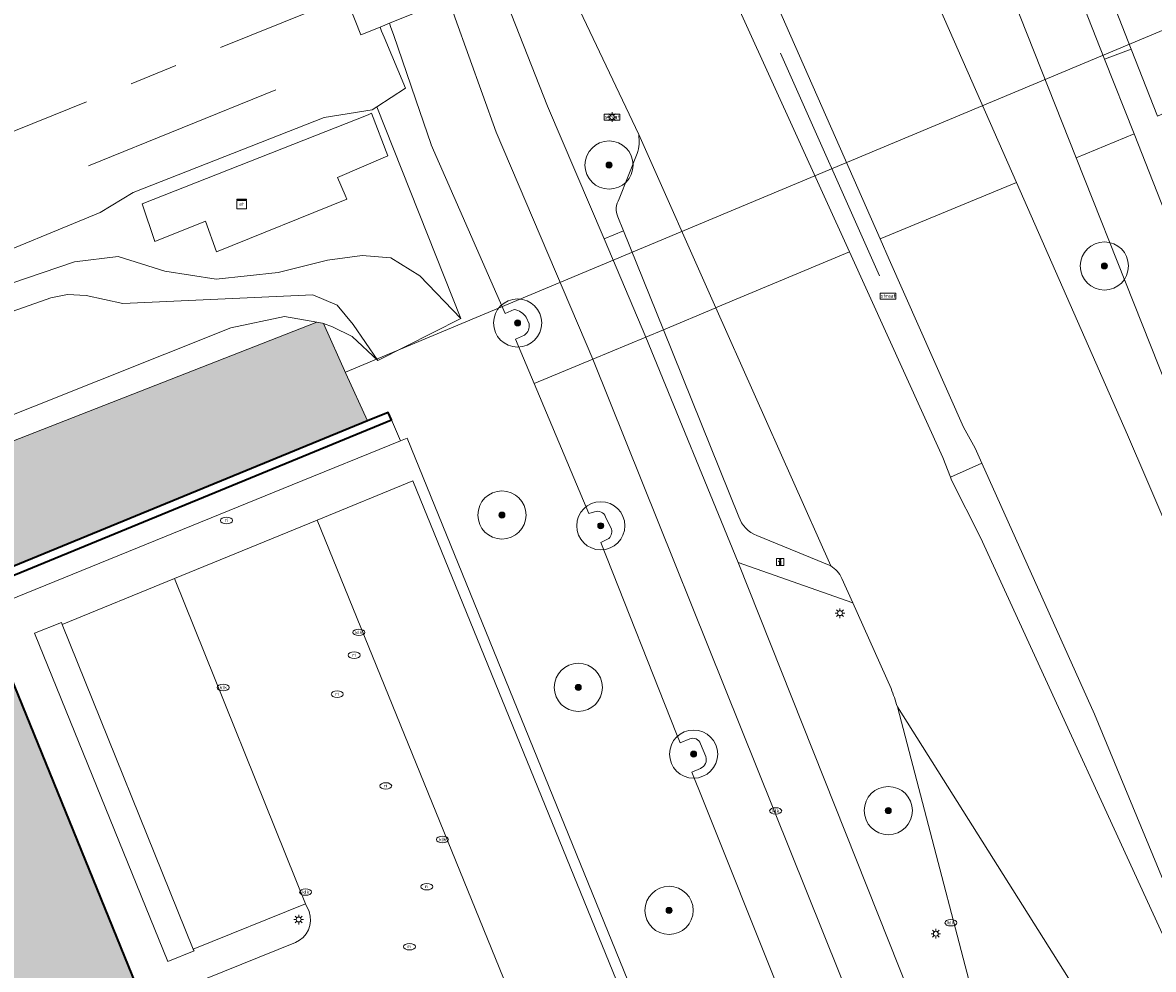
# Model space of a CAD drawing. Header units: metres. Extents: x 125349 to 128236, y 501602 to 503797.
# Tile 335 of 656: x 126404 to 126451, y 502631 to 502670. Entities that reach past the tile are written whole.
import ezdxf
from ezdxf.enums import TextEntityAlignment as Align

# ---------------------------------------------------------------- set-up
doc = ezdxf.new("R2010")
doc.units = ezdxf.units.M
doc.linetypes.add('AM-AS-SO', pattern=[16, 10, -2, 2, -2])
doc.layers.get('0').update_dxf_attribs({"linetype": 'CONTINUOUS'})
for name, color, linetype, lineweight in [('B-WE-AM-AS_SPOOR_TREIN-G', 10, 'AM-AS-SO', 18), ('B-WE-GK-KADEMUUR-GV', 150, 'CONTINUOUS', 35), ('B-WE-GR-BEPLANTING_CULTUUR_BODEMBEDEKKER-GV', 90, 'CONTINUOUS', 18), ('B-WE-GR-BEPLANTING_CULTUUR_HEESTERS-GV', 90, 'CONTINUOUS', 18), ('B-WE-GR-BOOM-S-500', 90, 'CONTINUOUS', 18), ('B-WE-GR-GROENVOORZIENING-GV', 80, 'CONTINUOUS', 18), ('B-WE-GR-RIET-GV', 120, 'CONTINUOUS', 13), ('B-WE-IE-MEUBILAIR-S', 7, 'CONTINUOUS', 18), ('B-WE-IE-TERREINAFSCHEIDING_KUNSTMATIG_HEKWERK-G', 20, 'IE-TERREINAFSCHEIDING_KUNSTMATIG-SO', 18), ('B-WE-KW-KUNSTWERK_DUIKER-G', 170, 'CONTINUOUS', 18), ('B-WE-OG-BEBOUWING-GV', 7, 'CONTINUOUS', 35), ('B-WE-OG-TERREIN_OEVER-GV', 7, 'CONTINUOUS', 18), ('B-WE-OG-WATER-GV', 130, 'CONTINUOUS', 18), ('B-WE-VH-GESLOTENVERHARDING-GV', 10, 'CONTINUOUS', 18), ('B-WE-VH-GESLOTENVERHARDING_ASFALT-GV', 10, 'CONTINUOUS', 18), ('B-WE-VH-HALFVERHARDING-GV', 130, 'CONTINUOUS', 18), ('B-WE-VH-OPENVERHARDING-GV', 90, 'CONTINUOUS', 18), ('B-WE-VH-OPENVERHARDING_BETONSTRAATSTEEN-GV', 90, 'CONTINUOUS', 18)]:
    doc.layers.add(name, color=color, linetype=linetype, lineweight=lineweight)
doc.layers.add('B-WE-OG-BEBOUWING-V', color=7, linetype='CONTINUOUS', lineweight=18, true_color=0xcc646e)
doc.layers.add('B-WE-OG-WATER-V', color=7, linetype='CONTINUOUS', lineweight=18, true_color=0xbee8ff)
doc.styles.add('NLCS-ISO', font='NLCS-ISO.ttf')
doc.linetypes.add('IE-TERREINAFSCHEIDING_KUNSTMATIG-SO', pattern='A,4,[82,NLCS.SHX,S=0.75,R=90,X=0,Y=0],4,-2', length=10)

# ---------------------------------------------------------------- blocks, each defined once
blk = doc.blocks.new('SIE-MEUBILAIR_BORD_STRAATNAAM-SO')
blk.add_lwpolyline([(-1.62, -0.62), (1.62, -0.62), (1.62, 0.62), (-1.62, 0.62)], close=True)
at = {"style": 'NLCS-ISO'}
blk.add_text('straat', height=0.75, dxfattribs=at).set_placement((0, 0.08), align=Align.MIDDLE_CENTER)
blk = doc.blocks.new('SIE-MEUBILAIR_BORD_INFORMATIE-SO')
h = blk.add_hatch(color=256)
h.dxf.hatch_style = 1
h.paths.add_polyline_path([(0.13, 0.2), (-0.33, 0.2), (-0.33, 0.08), (-0.13, 0.08), (-0.13, -0.65), (0.13, -0.65)])
h = blk.add_hatch(color=256)
h.dxf.hatch_style = 1
edge = h.paths.add_edge_path()
edge.add_arc((0, 0.5), 0.149, 0, 360)
for points in [[(-0.75, -0.75), (0.75, -0.75), (0.75, 0.75), (-0.75, 0.75)], [(0.13, 0.2), (-0.33, 0.2), (-0.33, 0.08), (-0.13, 0.08), (-0.13, -0.65), (0.13, -0.65)]]:
    blk.add_lwpolyline(points, close=True)
blk.add_circle((0, 0.5), 0.149)
blk = doc.blocks.new('SIE-MEUBILAIR_KAST_ELEKTRA-SO')
for points in [[(-1, 1), (1, 1), (1, 0.84), (-1, 0.84)], [(-1, 0.76), (1, 0.76), (1, -1), (-1, -1)]]:
    blk.add_lwpolyline(points, close=True)
at = {"style": 'NLCS-ISO'}
blk.add_text('et', height=0.75, dxfattribs=at).set_placement((0, 0), align=Align.MIDDLE_CENTER)
blk = doc.blocks.new('SIE-MEUBILAIR_PAAL_LICHTMAST-SO')
for points in [[(-0.62, 0), (-1, 0)], [(-0.71, 0.71), (-0.44, 0.44)], [(0, 1), (0, 0.62)], [(0.44, 0.44), (0.71, 0.71)], [(1, 0), (0.62, 0)], [(-0.71, -0.71), (-0.44, -0.44)], [(0, -0.62), (0, -1)], [(0.44, -0.44), (0.71, -0.71)]]:
    blk.add_lwpolyline(points)
blk.add_circle((0, 0), 0.5)
blk = doc.blocks.new('SIE-MEUBILAIR_PUT_RIOOLPUT-SO')
blk.add_ellipse((0, 0), major_axis=(1.25, 0), ratio=0.54)
at = {"style": 'NLCS-ISO'}
blk.add_text('ri', height=0.75, dxfattribs=at).set_placement((-0.04, 0.07), align=Align.MIDDLE_CENTER)
blk = doc.blocks.new('SIE-MEUBILAIR_PUT_KOLK-SO')
blk.add_ellipse((0, 0), major_axis=(1.25, 0), ratio=0.54)
at = {"style": 'NLCS-ISO'}
blk.add_text('klk', height=0.75, dxfattribs=at).set_placement((0.03, 0), align=Align.MIDDLE_CENTER)
blk = doc.blocks.new('SGR-BOOM_01-SO')
at = {"linetype": 'ByBlock', "lineweight": 18}
h = blk.add_hatch(color=0, dxfattribs=at)
h.dxf.hatch_style = 1
edge = h.paths.add_edge_path()
edge.add_arc((0, 0), 0.25, 0, 360)
at = {"color": 0, "linetype": 'ByBlock', "lineweight": 18}
for radius in [2, 0.25]:
    blk.add_circle((0, 0), radius, dxfattribs=at)

msp = doc.modelspace()

# ---------------------------------------------------------------- hatches: boundary and pattern name
at = {"layer": 'B-WE-OG-BEBOUWING-V'}
msp.add_hatch(color=256, dxfattribs=at).paths.add_polyline_path([(126394.998, 502542.774), (126417.794, 502552.05), (126422.851, 502554.108), (126418.425, 502564.984), (126416.917, 502564.371), (126415.63, 502567.534), (126417.128, 502568.135), (126408.196, 502590.044), (126406.798, 502589.474), (126403.461, 502597.705), (126404.862, 502598.262), (126403.756, 502601.021), (126402.35, 502600.457), (126391.351, 502627.513), (126392.796, 502628.1), (126393.934, 502625.277), (126396.148, 502626.186), (126394.99, 502629.007), (126396.286, 502629.539), (126397.984, 502625.355), (126399.477, 502625.934), (126398.753, 502627.798), (126402.253, 502629.157), (126402.937, 502627.363), (126404.637, 502628.046), (126409.121, 502629.849), (126403.398, 502643.899), (126386.882, 502637.17), (126386.129, 502636.864), (126385.807, 502636.732), (126376.52, 502632.949), (126395.961, 502585.067), (126394.173, 502584.341), (126394.4, 502583.782), (126402.728, 502563.262), (126402.543, 502563.187), (126376.67, 502552.639), (126374.807, 502551.88), (126366.626, 502571.948), (126368.478, 502572.699), (126368.266, 502573.175), (126354.222, 502567.484), (126354.347, 502567.168), (126354.418, 502566.988), (126356.27, 502567.741), (126361.52, 502554.817), (126359.667, 502554.065), (126362.643, 502546.738), (126365.63, 502547.954), (126367.175, 502544.151), (126364.192, 502542.94), (126368.619, 502532.039), (126368.725, 502532.082), (126372.87, 502533.769), (126382.143, 502537.542), (126389.531, 502540.549)])
at = {"layer": 'B-WE-OG-WATER-V'}
h = msp.add_hatch(color=256, dxfattribs=at)
edge = h.paths.add_edge_path()
edge.add_line((126100.626, 502458.034), (126101.673, 502458.497))
edge.add_line((126101.673, 502458.497), (126117.053, 502465.524))
edge.add_line((126117.053, 502465.524), (126138.98, 502475.269))
edge.add_line((126138.98, 502475.269), (126141.015, 502475.837))
edge.add_line((126141.015, 502475.837), (126143.434, 502476.403))
edge.add_line((126143.434, 502476.403), (126143.356, 502476.693))
edge.add_line((126143.356, 502476.693), (126143.652, 502476.78))
edge.add_line((126143.652, 502476.78), (126149.498, 502478.495))
edge.add_line((126149.498, 502478.495), (126149.819, 502478.589))
edge.add_line((126149.819, 502478.589), (126149.866, 502478.453))
edge.add_line((126149.866, 502478.453), (126150.796, 502478.751))
edge.add_line((126150.796, 502478.751), (126152.849, 502479.534))
edge.add_line((126152.849, 502479.534), (126153.781, 502479.858))
edge.add_line((126153.781, 502479.858), (126154.095, 502479.967))
edge.add_line((126154.095, 502479.967), (126158.722, 502481.597))
edge.add_line((126158.722, 502481.597), (126158.864, 502481.648))
edge.add_line((126158.864, 502481.648), (126161.531, 502482.602))
edge.add_line((126161.531, 502482.602), (126162.785, 502483.05))
edge.add_line((126162.785, 502483.05), (126163.245, 502483.21))
edge.add_line((126163.245, 502483.21), (126166.359, 502484.288))
edge.add_line((126166.359, 502484.288), (126185.523, 502490.926))
edge.add_line((126185.523, 502490.926), (126188.879, 502492.118))
edge.add_line((126188.879, 502492.118), (126202.057, 502496.645))
edge.add_line((126202.057, 502496.645), (126212.065, 502500))
edge.add_line((126212.065, 502500), (126214.633, 502500.861))
edge.add_line((126214.633, 502500.861), (126228.832, 502505.757))
edge.add_line((126228.832, 502505.757), (126238.365, 502509.044))
edge.add_line((126238.365, 502509.044), (126239.315, 502510.343))
edge.add_arc((126281.154, 502475.747), 54.29, 116.0449, 140.4134, ccw=False)
edge.add_arc((126277.86, 502482.807), 46.501, 107.0121, 116.2172, ccw=False)
edge.add_line((126264.255, 502527.273), (126264.172, 502527.455))
edge.add_line((126264.172, 502527.455), (126264.305, 502527.557))
edge.add_line((126264.305, 502527.557), (126264.422, 502527.648))
edge.add_line((126264.422, 502527.648), (126269.254, 502531.365))
edge.add_line((126269.254, 502531.365), (126269.365, 502531.451))
edge.add_line((126269.365, 502531.451), (126269.484, 502531.543))
edge.add_line((126269.484, 502531.543), (126269.63, 502531.354))
edge.add_line((126269.63, 502531.354), (126271.951, 502532.276))
edge.add_arc((126294.237, 502641.761), 111.73, 258.49446, 270.55081)
edge.add_line((126295.311, 502530.036), (126295.777, 502530))
edge.add_line((126295.777, 502530), (126299.541, 502530.165))
edge.add_line((126299.541, 502530.165), (126300.369, 502535.734))
edge.add_line((126300.369, 502535.734), (126316.21, 502533.396))
edge.add_line((126316.21, 502533.396), (126316.094, 502532.635))
edge.add_line((126316.094, 502532.635), (126331.743, 502534.528))
edge.add_line((126331.743, 502534.528), (126333.028, 502534.876))
edge.add_line((126333.028, 502534.876), (126333.483, 502536.792))
edge.add_line((126333.483, 502536.792), (126334.815, 502549.24))
edge.add_line((126334.815, 502549.24), (126335.946, 502559.802))
edge.add_line((126335.946, 502559.802), (126337.217, 502560.74))
edge.add_line((126337.217, 502560.74), (126337.386, 502560.83))
edge.add_line((126337.386, 502560.83), (126337.485, 502560.884))
edge.add_line((126337.485, 502560.884), (126338.924, 502561.656))
edge.add_line((126338.924, 502561.656), (126339.027, 502561.71))
edge.add_line((126339.027, 502561.71), (126339.208, 502561.808))
edge.add_line((126339.208, 502561.808), (126352.056, 502566.32))
edge.add_line((126352.056, 502566.32), (126354.347, 502567.168))
edge.add_line((126354.347, 502567.168), (126354.222, 502567.484))
edge.add_line((126354.222, 502567.484), (126368.266, 502573.175))
edge.add_line((126368.266, 502573.175), (126394.4, 502583.782))
edge.add_line((126394.4, 502583.782), (126394.173, 502584.341))
edge.add_line((126394.173, 502584.341), (126395.961, 502585.067))
edge.add_line((126395.961, 502585.067), (126376.52, 502632.949))
edge.add_line((126376.52, 502632.949), (126385.807, 502636.732))
edge.add_line((126385.807, 502636.732), (126384.753, 502639.335))
edge.add_line((126384.753, 502639.335), (126418.715, 502653.289))
edge.add_line((126418.715, 502653.289), (126417.819, 502655.263))
edge.add_line((126417.819, 502655.263), (126416.881, 502657.329))
edge.add_line((126416.881, 502657.329), (126416.842, 502657.343))
edge.add_line((126416.842, 502657.343), (126416.616, 502657.384))
edge.add_line((126416.616, 502657.384), (126400.435, 502651.059))
edge.add_line((126400.435, 502651.059), (126379.606, 502641.638))
edge.add_line((126379.606, 502641.638), (126350.184, 502629.439))
edge.add_line((126350.184, 502629.439), (126310.665, 502614.445))
edge.add_arc((126305.809, 502625.154), 11.759, 256.3407, 294.3919, ccw=False)
edge.add_arc((126305.876, 502624.888), 11.517, 224.1779, 255.7008, ccw=False)
edge.add_line((126297.617, 502616.862), (126296.337, 502617.758))
edge.add_line((126296.337, 502617.758), (126296.085, 502618.439))
edge.add_line((126296.085, 502618.439), (126292.388, 502628.442))
edge.add_line((126292.388, 502628.442), (126292.07, 502628.438))
edge.add_line((126292.07, 502628.438), (126287.267, 502626.404))
edge.add_line((126287.267, 502626.404), (126290.222, 502619.065))
edge.add_line((126290.222, 502619.065), (126291.27, 502616.451))
edge.add_line((126291.27, 502616.451), (126291.53, 502615.803))
edge.add_line((126291.53, 502615.803), (126291.672, 502614.422))
edge.add_line((126291.672, 502614.422), (126291.921, 502611.313))
edge.add_arc((126287.26, 502610.611), 4.714, -14.5658, 8.5593, ccw=False)
edge.add_arc((126287.313, 502610.592), 4.657, 333.4712, 345.4992, ccw=False)
edge.add_line((126291.48, 502608.512), (126291.286, 502608.159))
edge.add_line((126291.286, 502608.159), (126291.063, 502607.824))
edge.add_line((126291.063, 502607.824), (126290.814, 502607.507))
edge.add_line((126290.814, 502607.507), (126290.539, 502607.213))
edge.add_line((126290.539, 502607.213), (126290.241, 502606.942))
edge.add_line((126290.241, 502606.942), (126289.921, 502606.697))
edge.add_line((126289.921, 502606.697), (126289.583, 502606.479))
edge.add_line((126289.583, 502606.479), (126289.227, 502606.29))
edge.add_line((126289.227, 502606.29), (126287.761, 502605.616))
edge.add_line((126287.761, 502605.616), (126269.606, 502597.269))
edge.add_line((126269.606, 502597.269), (126240.334, 502585.071))
edge.add_line((126240.334, 502585.071), (126227.83, 502580.413))
edge.add_line((126227.83, 502580.413), (126223.007, 502578.479))
edge.add_line((126223.007, 502578.479), (126210.072, 502573.165))
edge.add_line((126210.072, 502573.165), (126160.559, 502552.103))
edge.add_line((126160.559, 502552.103), (126130.487, 502539.652))
edge.add_line((126130.487, 502539.652), (126107.459, 502530.025))
edge.add_line((126107.459, 502530.025), (126089.228, 502521.663))
edge.add_line((126089.228, 502521.663), (126053.519, 502504.191))
edge.add_line((126053.519, 502504.191), (126039.701, 502497.204))
edge.add_line((126039.701, 502497.204), (126027.484, 502488.528))
edge.add_line((126027.484, 502488.528), (126003.533, 502472.931))
edge.add_line((126003.533, 502472.931), (125997.372, 502468.867))
edge.add_line((125997.372, 502468.867), (125984.401, 502460.242))
edge.add_line((125984.401, 502460.242), (125965.459, 502443.124))
edge.add_line((125965.459, 502443.124), (125947.02, 502426.805))
edge.add_line((125947.02, 502426.805), (125943.662, 502423.811))
edge.add_line((125943.662, 502423.811), (125939.152, 502419.369))
edge.add_line((125939.152, 502419.369), (125929.124, 502407.985))
edge.add_line((125929.124, 502407.985), (125921.749, 502399.564))
edge.add_line((125921.749, 502399.564), (125921.273, 502398.976))
edge.add_line((125921.273, 502398.976), (125920.241, 502397.7))
edge.add_line((125920.241, 502397.7), (125913.82, 502390.074))
edge.add_line((125913.82, 502390.074), (125911.724, 502387.779))
edge.add_line((125911.724, 502387.779), (125908.767, 502384.218))
edge.add_line((125908.767, 502384.218), (125904.657, 502379.924))
edge.add_line((125904.657, 502379.924), (125896.837, 502371.587))
edge.add_line((125896.837, 502371.587), (125890.165, 502362.197))
edge.add_line((125890.165, 502362.197), (125878.824, 502344.864))
edge.add_line((125878.824, 502344.864), (125870.443, 502331.977))
edge.add_line((125870.443, 502331.977), (125865.274, 502323.884))
edge.add_line((125865.274, 502323.884), (125859.955, 502315.692))
edge.add_line((125859.955, 502315.692), (125855.185, 502307.399))
edge.add_line((125855.185, 502307.399), (125851.618, 502300.103))
edge.add_line((125851.618, 502300.103), (125850.662, 502297.354))
edge.add_line((125850.662, 502297.354), (125849.053, 502293.656))
edge.add_line((125849.053, 502293.656), (125848.846, 502290.656))
edge.add_line((125848.846, 502290.656), (125849.894, 502289.703))
edge.add_line((125849.894, 502289.703), (125850.444, 502289.402))
edge.add_line((125850.444, 502289.402), (125852.402, 502293.049))
edge.add_line((125852.402, 502293.049), (125853.556, 502294.648))
edge.add_line((125853.556, 502294.648), (125854.962, 502297.246))
edge.add_line((125854.962, 502297.246), (125855.268, 502299.796))
edge.add_line((125855.268, 502299.796), (125856.472, 502301.694))
edge.add_line((125856.472, 502301.694), (125857.323, 502301.893))
edge.add_line((125857.323, 502301.893), (125859.783, 502306.039))
edge.add_line((125859.783, 502306.039), (125863.148, 502312.635))
edge.add_line((125863.148, 502312.635), (125864.301, 502313.983))
edge.add_line((125864.301, 502313.983), (125867.865, 502319.828))
edge.add_line((125867.865, 502319.828), (125869.47, 502322.025))
edge.add_line((125869.47, 502322.025), (125873.983, 502328.801))
edge.add_line((125873.983, 502328.801), (125878.452, 502335.512))
edge.add_line((125878.452, 502335.512), (125879.305, 502336.76))
edge.add_line((125879.305, 502336.76), (125881.413, 502339.857))
edge.add_line((125881.413, 502339.857), (125885.077, 502345.952))
edge.add_line((125885.077, 502345.952), (125887.485, 502349.348))
edge.add_line((125887.485, 502349.348), (125892.303, 502356.941))
edge.add_line((125892.303, 502356.941), (125892.572, 502357.364))
edge.add_line((125892.572, 502357.364), (125902.14, 502369.899))
edge.add_line((125902.14, 502369.899), (125911.956, 502381.604))
edge.add_line((125911.956, 502381.604), (125921.456, 502392.626))
edge.add_line((125921.456, 502392.626), (125935.89, 502409.107))
edge.add_line((125935.89, 502409.107), (125936.074, 502409.291))
edge.add_line((125936.074, 502409.291), (125936.441, 502409.37))
edge.add_line((125936.441, 502409.37), (125936.782, 502409.291))
edge.add_line((125936.782, 502409.291), (125936.992, 502408.976))
edge.add_line((125936.992, 502408.976), (125937.124, 502408.53))
edge.add_line((125937.124, 502408.53), (125937.15, 502407.349))
edge.add_line((125937.15, 502407.349), (125937.209, 502406.061))
edge.add_line((125937.209, 502406.061), (125937.171, 502405.918))
edge.add_line((125937.171, 502405.918), (125932.681, 502388.871))
edge.add_line((125932.681, 502388.871), (125927.689, 502370.375))
edge.add_line((125927.689, 502370.375), (125920.528, 502344.08))
edge.add_line((125920.528, 502344.08), (125916.141, 502328.083))
edge.add_line((125916.141, 502328.083), (125913.367, 502317.685))
edge.add_line((125913.367, 502317.685), (125902.58, 502280.194))
edge.add_line((125902.58, 502280.194), (125905.426, 502278.487))
edge.add_line((125905.426, 502278.487), (125908.488, 502283.633))
edge.add_line((125908.488, 502283.633), (125913.189, 502305.631))
edge.add_line((125913.189, 502305.631), (125918.836, 502326.077))
edge.add_line((125918.836, 502326.077), (125922.014, 502337.825))
edge.add_line((125922.014, 502337.825), (125924.634, 502346.722))
edge.add_line((125924.634, 502346.722), (125926.904, 502355.421))
edge.add_line((125926.904, 502355.421), (125927.891, 502360.55))
edge.add_line((125927.891, 502360.55), (125927.923, 502360.717))
edge.add_line((125927.923, 502360.717), (125928.271, 502362.521))
edge.add_line((125928.271, 502362.521), (125929.738, 502366.549))
edge.add_line((125929.738, 502366.549), (125929.982, 502367.219))
edge.add_line((125929.982, 502367.219), (125931.438, 502372.292))
edge.add_line((125931.438, 502372.292), (125936.042, 502388.326))
edge.add_line((125936.042, 502388.326), (125936.08, 502388.458))
edge.add_line((125936.08, 502388.458), (125936.383, 502389.514))
edge.add_line((125936.383, 502389.514), (125940.689, 502404.745))
edge.add_line((125940.689, 502404.745), (125941.993, 502409.879))
edge.add_line((125941.993, 502409.879), (125945.88, 502420.328))
edge.add_line((125945.88, 502420.328), (125948.111, 502422.389))
edge.add_line((125948.111, 502422.389), (125957.456, 502431.257))
edge.add_line((125957.456, 502431.257), (125963.6, 502436.941))
edge.add_line((125963.6, 502436.941), (125968.316, 502441.276))
edge.add_line((125968.316, 502441.276), (125974.026, 502445.863))
edge.add_line((125974.026, 502445.863), (125981.214, 502451.672))
edge.add_line((125981.214, 502451.672), (125987.764, 502456.897))
edge.add_line((125987.764, 502456.897), (125988.29, 502457.216))
edge.add_line((125988.29, 502457.216), (125992.393, 502460.111))
edge.add_line((125992.393, 502460.111), (125992.91, 502460.42))
edge.add_line((125992.91, 502460.42), (125996.861, 502462.389))
edge.add_line((125996.861, 502462.389), (126000.991, 502464.29))
edge.add_line((126000.991, 502464.29), (126021.774, 502472.732))
edge.add_line((126021.774, 502472.732), (126023.855, 502472.502))
edge.add_line((126023.855, 502472.502), (126025.804, 502471.83))
edge.add_line((126025.804, 502471.83), (126027.293, 502470.277))
edge.add_line((126027.293, 502470.277), (126039.373, 502441.609))
edge.add_line((126039.373, 502441.609), (126043.326, 502431.62))
edge.add_line((126043.326, 502431.62), (126046.117, 502427.481))
edge.add_line((126046.117, 502427.481), (126051.665, 502426.144))
edge.add_line((126051.665, 502426.144), (126051.698, 502426.366))
edge.add_line((126051.698, 502426.366), (126052.461, 502431.485))
edge.add_line((126052.461, 502431.485), (126058.691, 502430.556))
edge.add_line((126058.691, 502430.556), (126061.798, 502437.725))
edge.add_line((126061.798, 502437.725), (126065.376, 502445.908))
edge.add_line((126065.376, 502445.908), (126065.911, 502446.84))
edge.add_line((126065.911, 502446.84), (126066.241, 502447.321))
edge.add_line((126066.241, 502447.321), (126066.196, 502447.377))
edge.add_line((126066.196, 502447.377), (126066.465, 502447.574))
edge.add_line((126066.465, 502447.574), (126067.758, 502448.523))
edge.add_line((126067.758, 502448.523), (126068.025, 502448.718))
edge.add_line((126068.025, 502448.718), (126068.075, 502448.657))
edge.add_line((126068.075, 502448.657), (126068.353, 502448.734))
edge.add_line((126068.353, 502448.734), (126084.837, 502453.513))
edge.add_line((126084.837, 502453.513), (126090.149, 502455.007))
edge.add_line((126090.149, 502455.007), (126100.626, 502458.034))
h.paths.add_polyline_path([(126257.745, 502535.759), (126257.618, 502535.856), (126243.307, 502531.901), (126240.813, 502530.966), (126164.761, 502500), (126163.191, 502499.361), (126162.04, 502492.399), (126146.937, 502488.674), (126146.946, 502488.645), (126146.945, 502488.645), (126140.458, 502486.751), (126140.415, 502486.867), (126138.728, 502486.389), (126133.516, 502484.611), (126131.579, 502483.856), (126131.662, 502483.642), (126118.34, 502478.329), (126068.038, 502457.854), (126067.685, 502457.71), (126067.684, 502457.71), (126064.674, 502457.461), (126063.476, 502457.345), (126062.402, 502457.362), (126061.762, 502457.416), (126061.876, 502457.25), (126061.617, 502457.067), (126060.289, 502456.127), (126060.026, 502455.941), (126059.944, 502456.054), (126055.135, 502453.897), (126049.628, 502451.494), (126041.084, 502458.119), (126039.025, 502457.514), (126031.615, 502475.841), (126035.399, 502477.819), (126037.446, 502490.307), (126037.588, 502491.171), (126042.395, 502493.664), (126045.36, 502495.111), (126048.811, 502496.795), (126048.911, 502496.945), (126056.419, 502500.654), (126066.73, 502505.748), (126072.546, 502508.621), (126086.892, 502515.405), (126086.901, 502515.409), (126091.874, 502517.761), (126106.915, 502524.782), (126113.534, 502527.871), (126114.191, 502526.452), (126144.39, 502539.172), (126144.341, 502539.292), (126143.998, 502540.125), (126221.397, 502572.868), (126221.615, 502572.347), (126251.994, 502584.675), (126251.737, 502585.322), (126295.934, 502603.354), (126296.514, 502601.992), (126312.326, 502608.381), (126322.619, 502612.592), (126331.983, 502616.381), (126338.394, 502606.145), (126343.533, 502593.515), (126346.001, 502593.771), (126348.299, 502592.83), (126350.015, 502591.005), (126350.865, 502588.642), (126350.622, 502586.202), (126349.447, 502584.145), (126339.042, 502573.132), (126333.762, 502571.223), (126333.594, 502571.133), (126333.479, 502571.071), (126332.047, 502570.306), (126331.944, 502570.251), (126331.778, 502570.163), (126327.561, 502569.228), (126327.712, 502568.852), (126270.249, 502545.486), (126269.283, 502543.038), (126262.919, 502540.051), (126263.054, 502539.875), (126262.931, 502539.78), (126262.824, 502539.697), (126257.995, 502535.953), (126257.891, 502535.873)], flags=16)

# ---------------------------------------------------------------- linework, layer by layer
at = {"layer": 'B-WE-AM-AS_SPOOR_TREIN-G', "flags": 128}
msp.add_lwpolyline([(126382.953, 502656.767), (126392.939, 502660.825), (126407.407, 502666.689), (126417.824, 502670.898), (126451.671, 502684.627), (126465.953, 502690.404), (126479.17, 502695.767), (126493.366, 502701.518), (126508.229, 502707.538), (126519.227, 502711.985), (126533.067, 502717.592), (126546.779, 502723.169), (126558.742, 502728.029), (126571.534, 502733.241), (126584.581, 502738.541), (126600.183, 502744.899), (126614.892, 502750.891), (126631.927, 502757.829), (126646.546, 502763.779), (126661.212, 502769.751), (126677.144, 502776.228), (126692.819, 502782.619), (126706.359, 502788.119), (126722.478, 502794.676)], dxfattribs=at)
at = {"layer": 'B-WE-GK-KADEMUUR-GV', "flags": 128}
msp.add_lwpolyline([(126385.807, 502636.732), (126386.129, 502636.864), (126385.204, 502639.144), (126419.709, 502653.334), (126419.577, 502653.643), (126418.715, 502653.289), (126384.753, 502639.335)], close=True, dxfattribs=at)
at = {"layer": 'B-WE-GR-BEPLANTING_CULTUUR_BODEMBEDEKKER-GV', "flags": 128}
msp.add_lwpolyline([(126432.213, 502674.651), (126438.723, 502660.311), (126442.599, 502651.773), (126442.914, 502650.951), (126444.22, 502651.537), (126443.939, 502652.165), (126443.457, 502653.027), (126440.373, 502659.99), (126439.997, 502660.845), (126433.664, 502675.239)], close=True, dxfattribs=at)
at = {"layer": 'B-WE-GR-BEPLANTING_CULTUUR_HEESTERS-GV', "flags": 128}
for points in [[(126438.861, 502645.739), (126434.109, 502647.412), (126445.249, 502619.379), (126446.886, 502620.008)], [(126440.451, 502642.175), (126438.861, 502645.739)], [(126444.887, 502625.477), (126440.714, 502641.419)]]:
    msp.add_lwpolyline(points, dxfattribs=at)
at = {"layer": 'B-WE-GR-BEPLANTING_CULTUUR_HEESTERS-GV'}
msp.add_lwpolyline([(126440.714, 502641.419, 0.014621), (126440.451, 502642.175)], format="xyb", dxfattribs=at)
at = {"layer": 'B-WE-GR-GROENVOORZIENING-GV', "flags": 128}
for points in [[(126441.874, 502678.838), (126439.276, 502677.694), (126439.322, 502677.587), (126445.66, 502663.188), (126450.274, 502652.705), (126451.074, 502650.845), (126455.827, 502639.748), (126456.244, 502638.831)], [(126465.957, 502629.243), (126458.147, 502639.697), (126457.191, 502641.801), (126455.718, 502645.173), (126455.326, 502646.104), (126448.143, 502664.215), (126444.646, 502673.032), (126444.739, 502673.137), (126442.494, 502678.861), (126442.406, 502678.827), (126442.342, 502679.027), (126441.874, 502678.838)], [(126429.974, 502665.178), (126426.583, 502672.323), (126426.526, 502672.454), (126425.201, 502671.927), (126425.145, 502672.053), (126424.115, 502671.633)], [(126424.115, 502671.633), (126424.193, 502671.433), (126426.184, 502666.36), (126428.535, 502660.857), (126429.348, 502661.176), (126429.113, 502661.759)], [(126424.799, 502657.912), (126424.433, 502657.751), (126421.353, 502664.76), (126421.352, 502664.762), (126420.717, 502666.619), (126420.523, 502667.187), (126419.79, 502669.331), (126419.688, 502669.629), (126419.625, 502669.805), (126419.233, 502669.645)], [(126419.233, 502669.645), (126419.3, 502669.474), (126419.402, 502669.228), (126420.286, 502667.106), (126419.103, 502666.336), (126422.595, 502657.545), (126419.148, 502655.805), (126418.079, 502656.791), (126417.262, 502657.195), (126416.881, 502657.329), (126417.819, 502655.263), (126418.715, 502653.289), (126419.577, 502653.643), (126419.709, 502653.334), (126420.089, 502652.465), (126420.354, 502652.572), (126447.331, 502586.277), (126451.95, 502587.901), (126450.672, 502591.764), (126451.365, 502592.022)], [(126451.51, 502665.944), (126450.421, 502668.732), (126449.319, 502668.315), (126450.542, 502665.207)], [(126401.293, 502658.107), (126406.546, 502659.892), (126408.364, 502660.114), (126410.301, 502659.513), (126412.425, 502659.175), (126415.002, 502659.457), (126417.058, 502659.964), (126418.497, 502660.156), (126419.687, 502660.065), (126420.893, 502659.318), (126422.595, 502657.545), (126419.103, 502666.336), (126418.903, 502666.206), (126416.915, 502665.895), (126408.982, 502662.768), (126407.609, 502661.945), (126402.296, 502659.763)], [(126450.542, 502665.207), (126458.134, 502645.911)], [(126429.165, 502662.506), (126429.914, 502664.387)], [(126399.286, 502656.189), (126405.572, 502658.4), (126406.256, 502658.54), (126407.034, 502658.503), (126408.553, 502658.172), (126416.443, 502658.531), (126417.45, 502658.092), (126418.125, 502657.29), (126419.148, 502655.805), (126422.595, 502657.545), (126420.893, 502659.318), (126419.687, 502660.065), (126418.497, 502660.156), (126417.058, 502659.964), (126415.002, 502659.457), (126412.425, 502659.175), (126410.301, 502659.513), (126408.364, 502660.114), (126406.546, 502659.892), (126401.293, 502658.107)], [(126425.42, 502657.316), (126425.306, 502657.592)], [(126428.143, 502649.518), (126427.903, 502649.439), (126425.637, 502654.841), (126424.862, 502656.687), (126425.234, 502656.857)], [(126428.844, 502648.794), (126428.602, 502649.312)], [(126432.094, 502640.085), (126431.694, 502639.92), (126431.547, 502640.292), (126428.402, 502648.246), (126428.685, 502648.374)], [(126432.766, 502639.349), (126432.534, 502639.885)], [(126436.087, 502630.018), (126435.722, 502629.853), (126432.667, 502637.494), (126432.184, 502638.701), (126432.534, 502638.859)]]:
    msp.add_lwpolyline(points, dxfattribs=at)
for points in [[(126419.557, 502664.3), (126417.472, 502663.396), (126417.786, 502662.667), (126417.85, 502662.495), (126412.446, 502660.309), (126411.985, 502661.581), (126409.888, 502660.743), (126409.353, 502662.301), (126418.737, 502666.003), (126418.874, 502666.067)], [(126411.481, 502631.361), (126406.037, 502644.837), (126406.003, 502644.926), (126404.886, 502644.478), (126410.419, 502630.847), (126411.51, 502631.281)]]:
    msp.add_lwpolyline(points, close=True, dxfattribs=at)
at = {"layer": 'B-WE-GR-GROENVOORZIENING-GV'}
for points in [[(126429.914, 502664.387, 0.111283), (126429.974, 502665.178)], [(126429.113, 502661.759, -0.273167), (126429.165, 502662.506)], [(126425.306, 502657.592, 0.209159), (126424.799, 502657.912)], [(126425.234, 502656.857, 0.296212), (126425.42, 502657.316)], [(126428.602, 502649.312, 0.39596), (126428.143, 502649.518)], [(126428.685, 502648.374, 0.322133), (126428.844, 502648.794)], [(126432.534, 502639.885, 0.45), (126432.094, 502640.085)], [(126432.534, 502638.859, 0.37954), (126432.766, 502639.349)]]:
    msp.add_lwpolyline(points, format="xyb", dxfattribs=at)
at = {"layer": 'B-WE-GR-RIET-GV', "flags": 128}
msp.add_lwpolyline([(126385.694, 502646.243), (126413.039, 502657.149), (126415.265, 502657.632), (126416.616, 502657.384), (126416.842, 502657.343), (126416.881, 502657.329), (126417.262, 502657.195), (126418.079, 502656.791), (126419.148, 502655.805), (126418.125, 502657.29), (126417.45, 502658.092), (126416.443, 502658.531), (126408.553, 502658.172), (126407.034, 502658.503), (126406.256, 502658.54), (126405.572, 502658.4), (126399.286, 502656.189)], dxfattribs=at)
at = {"layer": 'B-WE-IE-TERREINAFSCHEIDING_KUNSTMATIG_HEKWERK-G', "flags": 128}
for points in [[(126435.865, 502668.566), (126439.975, 502659.319)], [(126407.127, 502663.878), (126414.909, 502667.04)], [(126419.103, 502666.336), (126420.286, 502667.106)], [(126408.982, 502662.768), (126416.915, 502665.895), (126418.903, 502666.206), (126419.103, 502666.336)], [(126419.103, 502666.336), (126422.595, 502657.545)]]:
    msp.add_lwpolyline(points, dxfattribs=at)
at = {"layer": 'B-WE-KW-KUNSTWERK_DUIKER-G', "flags": 128}
msp.add_lwpolyline([(126546.93, 502709.344), (126417.798, 502655.309)], dxfattribs=at)
at = {"layer": 'B-WE-OG-BEBOUWING-GV', "flags": 128}
msp.add_lwpolyline([(126402.937, 502627.363), (126404.637, 502628.046), (126409.121, 502629.849), (126403.398, 502643.899)], dxfattribs=at)
at = {"layer": 'B-WE-OG-TERREIN_OEVER-GV', "flags": 128}
msp.add_lwpolyline([(126310.665, 502614.445), (126350.184, 502629.439), (126379.606, 502641.638), (126400.435, 502651.059), (126416.616, 502657.384), (126415.265, 502657.632), (126413.039, 502657.149), (126385.694, 502646.243), (126332.267, 502624.709), (126309.385, 502616.141), (126304.666, 502615.35), (126300.749, 502616.812), (126298.678, 502617.256), (126298.116, 502617.377), (126296.337, 502617.758)], dxfattribs=at)
at = {"layer": 'B-WE-OG-WATER-GV', "flags": 128}
for points in [[(126416.616, 502657.384), (126400.435, 502651.059), (126379.606, 502641.638), (126350.184, 502629.439), (126310.665, 502614.445)], [(126334.815, 502549.24), (126335.946, 502559.802), (126337.217, 502560.74), (126337.386, 502560.83), (126337.485, 502560.884), (126338.924, 502561.656), (126339.027, 502561.71), (126339.208, 502561.808), (126352.056, 502566.32), (126354.347, 502567.168), (126354.222, 502567.484), (126368.266, 502573.175), (126394.4, 502583.782), (126394.173, 502584.341), (126395.961, 502585.067), (126376.52, 502632.949), (126385.807, 502636.732), (126384.753, 502639.335), (126418.715, 502653.289), (126417.819, 502655.263), (126416.881, 502657.329), (126416.842, 502657.343), (126416.616, 502657.384)]]:
    msp.add_lwpolyline(points, dxfattribs=at)
at = {"layer": 'B-WE-VH-GESLOTENVERHARDING-GV', "flags": 128}
for points in [[(126424.115, 502671.633), (126425.145, 502672.053), (126424.977, 502672.489), (126426.28, 502673.021), (126431.931, 502675.328), (126433.389, 502675.923), (126439.046, 502678.233), (126441.692, 502679.313), (126441.874, 502678.838), (126442.342, 502679.027), (126444.574, 502679.931), (126445.879, 502680.46), (126447.153, 502680.976), (126448.353, 502681.46), (126449.734, 502682.016), (126451.829, 502682.86), (126450.753, 502685.501), (126430.783, 502677.3), (126429.108, 502676.583), (126417.493, 502671.712), (126418.443, 502669.324), (126419.233, 502669.645), (126419.625, 502669.805), (126422.078, 502670.804)], [(126420.089, 502652.465), (126419.709, 502653.334), (126385.204, 502639.144), (126386.129, 502636.864), (126386.882, 502637.17), (126386.249, 502638.692), (126413.717, 502649.881), (126415.579, 502650.64)]]:
    msp.add_lwpolyline(points, close=True, dxfattribs=at)
at = {"layer": 'B-WE-VH-GESLOTENVERHARDING_ASFALT-GV', "flags": 128}
for points in [[(126439.046, 502678.233), (126433.389, 502675.923), (126433.664, 502675.239), (126439.997, 502660.845), (126445.66, 502663.188), (126439.322, 502677.587), (126439.276, 502677.694)], [(126431.931, 502675.328), (126426.28, 502673.021), (126426.526, 502672.454), (126426.583, 502672.323), (126429.974, 502665.178), (126433.175, 502657.985), (126433.265, 502658.022), (126438.723, 502660.311), (126432.213, 502674.651)], [(126444.22, 502651.537), (126442.914, 502650.951), (126442.958, 502650.835), (126444.165, 502648.447), (126452.952, 502629.292), (126458.206, 502616.278), (126459.953, 502611.95), (126460.78, 502612.343), (126459.274, 502616.022), (126448.895, 502641.109)]]:
    msp.add_lwpolyline(points, close=True, dxfattribs=at)
for points in [[(126456.244, 502638.831), (126455.827, 502639.748), (126451.074, 502650.845), (126450.274, 502652.705), (126445.66, 502663.188), (126439.997, 502660.845), (126440.373, 502659.99), (126443.457, 502653.027), (126443.939, 502652.165), (126444.22, 502651.537), (126448.895, 502641.109), (126459.274, 502616.022), (126460.78, 502612.343)], [(126460.453, 502610.711), (126459.953, 502611.95), (126458.206, 502616.278), (126452.952, 502629.292), (126444.165, 502648.447), (126442.958, 502650.835), (126442.914, 502650.951), (126442.599, 502651.773), (126438.723, 502660.311), (126433.265, 502658.022)], [(126433.265, 502658.022), (126433.175, 502657.985), (126437.945, 502647.268)], [(126438.409, 502646.752), (126438.861, 502645.739)], [(126438.861, 502645.739), (126440.451, 502642.175)], [(126440.714, 502641.419), (126450.538, 502625.842)], [(126440.714, 502641.419), (126444.887, 502625.477)]]:
    msp.add_lwpolyline(points, dxfattribs=at)
at = {"layer": 'B-WE-VH-GESLOTENVERHARDING_ASFALT-GV'}
for points in [[(126437.945, 502647.268, -0.151028), (126438.409, 502646.752)], [(126440.451, 502642.175, -0.014621), (126440.714, 502641.419)]]:
    msp.add_lwpolyline(points, format="xyb", dxfattribs=at)
at = {"layer": 'B-WE-VH-HALFVERHARDING-GV', "flags": 128}
msp.add_lwpolyline([(126402.296, 502659.763), (126407.609, 502661.945), (126408.982, 502662.768), (126416.915, 502665.895), (126418.903, 502666.206), (126419.103, 502666.336), (126420.286, 502667.106), (126419.402, 502669.228), (126419.3, 502669.474), (126419.233, 502669.645), (126418.443, 502669.324), (126417.493, 502671.712), (126416.711, 502673.674), (126415.718, 502676.171), (126417.367, 502676.836), (126417.352, 502676.874), (126416.913, 502677.972), (126410.143, 502675.442), (126408.215, 502676.462), (126407.408, 502675.95), (126407.235, 502674.356), (126406.019, 502673.901), (126395.629, 502669.852)], dxfattribs=at)
at = {"layer": 'B-WE-VH-OPENVERHARDING-GV', "flags": 128}
for points in [[(126450.421, 502668.732), (126448.183, 502674.465), (126448.29, 502674.483), (126447.594, 502676.208), (126446.339, 502675.696), (126447.059, 502673.975), (126447.089, 502673.984), (126449.319, 502668.315)], [(126417.786, 502662.667), (126417.472, 502663.396), (126419.557, 502664.3), (126418.874, 502666.067), (126418.737, 502666.003), (126409.353, 502662.301), (126409.888, 502660.743), (126411.985, 502661.581), (126412.446, 502660.309), (126417.85, 502662.495)], [(126431, 502657.075), (126429.348, 502661.176), (126428.535, 502660.857), (126430.273, 502656.77)], [(126411.481, 502631.361), (126416.144, 502633.239), (126410.701, 502646.748), (126406.037, 502644.837)]]:
    msp.add_lwpolyline(points, close=True, dxfattribs=at)
at = {"layer": 'B-WE-VH-OPENVERHARDING-GV'}
for points in [[(126429.974, 502665.178, -0.111283), (126429.914, 502664.387)], [(126429.165, 502662.506, 0.273167), (126429.113, 502661.759)], [(126428.143, 502649.518, -0.39596), (126428.602, 502649.312)], [(126434.128, 502649.31, 0.223099), (126434.877, 502648.535)], [(126428.844, 502648.794, -0.322133), (126428.685, 502648.374)], [(126438.409, 502646.752, 0.151028), (126437.945, 502647.268)], [(126432.094, 502640.085, -0.45), (126432.534, 502639.885)], [(126432.766, 502639.349, -0.37954), (126432.534, 502638.859)], [(126415.719, 502631.632, 0.407943), (126416.288, 502632.915)]]:
    msp.add_lwpolyline(points, format="xyb", dxfattribs=at)
at = {"layer": 'B-WE-VH-OPENVERHARDING-GV', "flags": 128}
for points in [[(126433.175, 502657.985), (126429.974, 502665.178)], [(126458.134, 502645.911), (126450.542, 502665.207), (126448.143, 502664.215), (126455.326, 502646.104), (126455.718, 502645.173), (126457.191, 502641.801), (126458.147, 502639.697), (126465.957, 502629.243)], [(126429.914, 502664.387), (126429.165, 502662.506)], [(126429.113, 502661.759), (126429.348, 502661.176), (126431, 502657.075), (126433.175, 502657.985)], [(126434.877, 502648.535), (126437.945, 502647.268), (126433.175, 502657.985), (126431, 502657.075)], [(126453.976, 502597.38), (126445.249, 502619.379), (126434.109, 502647.412), (126430.273, 502656.77), (126428.076, 502655.856), (126443.101, 502618.426), (126450.454, 502599.931), (126452.121, 502595.713), (126452.792, 502593.81), (126456.441, 502582.376), (126458.42, 502577.341), (126460.164, 502573.113)], [(126434.128, 502649.31), (126431.001, 502657.073), (126431, 502657.075), (126430.273, 502656.77)], [(126430.273, 502656.77), (126434.109, 502647.412), (126438.861, 502645.739), (126438.409, 502646.752)], [(126431, 502657.075), (126431.001, 502657.073), (126434.128, 502649.31)], [(126458.42, 502577.341), (126456.441, 502582.376), (126452.792, 502593.81), (126452.121, 502595.713), (126450.454, 502599.931), (126443.101, 502618.426), (126428.076, 502655.856), (126425.637, 502654.841)], [(126425.637, 502654.841), (126427.903, 502649.439), (126428.143, 502649.518)], [(126449.646, 502580.588), (126447.972, 502584.701), (126447.331, 502586.277), (126420.354, 502652.572), (126420.089, 502652.465), (126415.579, 502650.64), (126413.717, 502649.881), (126386.249, 502638.692), (126386.882, 502637.17), (126403.398, 502643.899), (126409.121, 502629.849), (126409.416, 502629.075), (126411.99, 502630.119)], [(126416.617, 502649.172), (126420.598, 502650.799), (126434.243, 502617.327), (126430.642, 502615.862)], [(126430.642, 502615.862), (126434.243, 502617.327), (126420.598, 502650.799), (126416.617, 502649.172), (126445.245, 502578.819), (126445.479, 502578.913)], [(126416.288, 502632.915), (126416.144, 502633.239), (126411.481, 502631.361), (126411.51, 502631.281), (126410.419, 502630.847), (126404.886, 502644.478), (126406.003, 502644.926), (126406.037, 502644.837), (126410.701, 502646.748), (126416.617, 502649.172)], [(126445.245, 502578.819), (126416.617, 502649.172), (126410.701, 502646.748), (126416.144, 502633.239)], [(126428.602, 502649.312), (126428.844, 502648.794)], [(126428.685, 502648.374), (126428.402, 502648.246), (126431.547, 502640.292), (126431.694, 502639.92), (126432.094, 502640.085)], [(126437.945, 502647.268), (126434.877, 502648.535)], [(126432.534, 502639.885), (126432.766, 502639.349)], [(126432.534, 502638.859), (126432.184, 502638.701), (126432.667, 502637.494), (126435.722, 502629.853), (126436.087, 502630.018)], [(126416.144, 502633.239), (126416.288, 502632.915)], [(126411.99, 502630.119), (126415.719, 502631.632)], [(126415.719, 502631.632), (126411.99, 502630.119), (126413.567, 502626.268)]]:
    msp.add_lwpolyline(points, dxfattribs=at)
at = {"layer": 'B-WE-VH-OPENVERHARDING_BETONSTRAATSTEEN-GV', "flags": 128}
for points in [[(126448.391, 502681.345), (126448.353, 502681.46), (126447.153, 502680.976), (126445.879, 502680.46), (126445.938, 502680.313), (126447.594, 502676.208), (126448.29, 502674.483), (126448.183, 502674.465), (126450.421, 502668.732), (126451.51, 502665.944), (126453.813, 502666.972), (126450.549, 502675.359), (126450.64, 502675.395), (126449.571, 502678.106)], [(126442.342, 502679.027), (126442.406, 502678.827), (126442.494, 502678.861), (126444.739, 502673.137), (126444.646, 502673.032), (126448.143, 502664.215), (126450.542, 502665.207), (126449.319, 502668.315), (126447.089, 502673.984), (126447.059, 502673.975), (126446.339, 502675.696), (126444.637, 502679.766), (126444.574, 502679.931)], [(126424.193, 502671.433), (126424.115, 502671.633), (126422.078, 502670.804), (126422.145, 502670.613), (126422.359, 502670.013), (126424.049, 502665.283), (126428.076, 502655.856), (126430.273, 502656.77), (126428.535, 502660.857), (126426.184, 502666.36)]]:
    msp.add_lwpolyline(points, close=True, dxfattribs=at)
for points in [[(126422.145, 502670.613), (126422.078, 502670.804), (126419.625, 502669.805), (126419.688, 502669.629), (126419.79, 502669.331), (126420.523, 502667.187), (126420.717, 502666.619), (126421.352, 502664.762), (126421.353, 502664.76), (126424.433, 502657.751), (126424.799, 502657.912)], [(126425.234, 502656.857), (126424.862, 502656.687), (126425.637, 502654.841), (126428.076, 502655.856), (126424.049, 502665.283), (126422.359, 502670.013), (126422.145, 502670.613)], [(126425.306, 502657.592), (126425.42, 502657.316)]]:
    msp.add_lwpolyline(points, dxfattribs=at)
at = {"layer": 'B-WE-VH-OPENVERHARDING_BETONSTRAATSTEEN-GV'}
for points in [[(126424.799, 502657.912, -0.209159), (126425.306, 502657.592)], [(126425.42, 502657.316, -0.296212), (126425.234, 502656.857)]]:
    msp.add_lwpolyline(points, format="xyb", dxfattribs=at)

# ---------------------------------------------------------------- block references
at = {"layer": 'B-WE-GR-BOOM-S-500', "xscale": 0.5, "yscale": 0.5, "zscale": 0.5}
for p in [(126428.742, 502663.914), (126449.309, 502659.723), (126424.947, 502657.356), (126424.296, 502649.382), (126428.398, 502648.935), (126427.466, 502642.226), (126432.253, 502639.455), (126440.337, 502637.109), (126431.235, 502632.966)]:
    msp.add_blockref('SGR-BOOM_01-SO', p, dxfattribs=at)
at = {"layer": 'B-WE-IE-MEUBILAIR-S', "xscale": 0.2, "yscale": 0.2, "zscale": 0.2}
for name, p in [('SIE-MEUBILAIR_PAAL_LICHTMAST-SO', (126428.868, 502665.905)), ('SIE-MEUBILAIR_BORD_STRAATNAAM-SO', (126428.868, 502665.905)), ('SIE-MEUBILAIR_KAST_ELEKTRA-SO', (126413.487, 502662.296)), ('SIE-MEUBILAIR_BORD_STRAATNAAM-SO', (126440.329, 502658.468)), ('SIE-MEUBILAIR_PUT_RIOOLPUT-SO', (126412.861, 502649.155)), ('SIE-MEUBILAIR_BORD_INFORMATIE-SO', (126435.85, 502647.432)), ('SIE-MEUBILAIR_PAAL_LICHTMAST-SO', (126438.33, 502645.306)), ('SIE-MEUBILAIR_PUT_KOLK-SO', (126418.354, 502644.511)), ('SIE-MEUBILAIR_PUT_RIOOLPUT-SO', (126418.16, 502643.565)), ('SIE-MEUBILAIR_PUT_KOLK-SO', (126412.721, 502642.221)), ('SIE-MEUBILAIR_PUT_RIOOLPUT-SO', (126417.457, 502641.945)), ('SIE-MEUBILAIR_PUT_RIOOLPUT-SO', (126419.469, 502638.131)), ('SIE-MEUBILAIR_PUT_KOLK-SO', (126435.66, 502637.095)), ('SIE-MEUBILAIR_PUT_KOLK-SO', (126421.824, 502635.91)), ('SIE-MEUBILAIR_PUT_KOLK-SO', (126416.145, 502633.727)), ('SIE-MEUBILAIR_PUT_RIOOLPUT-SO', (126421.175, 502633.949)), ('SIE-MEUBILAIR_PAAL_LICHTMAST-SO', (126415.857, 502632.585)), ('SIE-MEUBILAIR_PUT_KOLK-SO', (126442.936, 502632.454)), ('SIE-MEUBILAIR_PAAL_LICHTMAST-SO', (126442.311, 502631.996)), ('SIE-MEUBILAIR_PUT_RIOOLPUT-SO', (126420.456, 502631.458))]:
    msp.add_blockref(name, p, dxfattribs=at)

doc.saveas('drawing.dxf')
